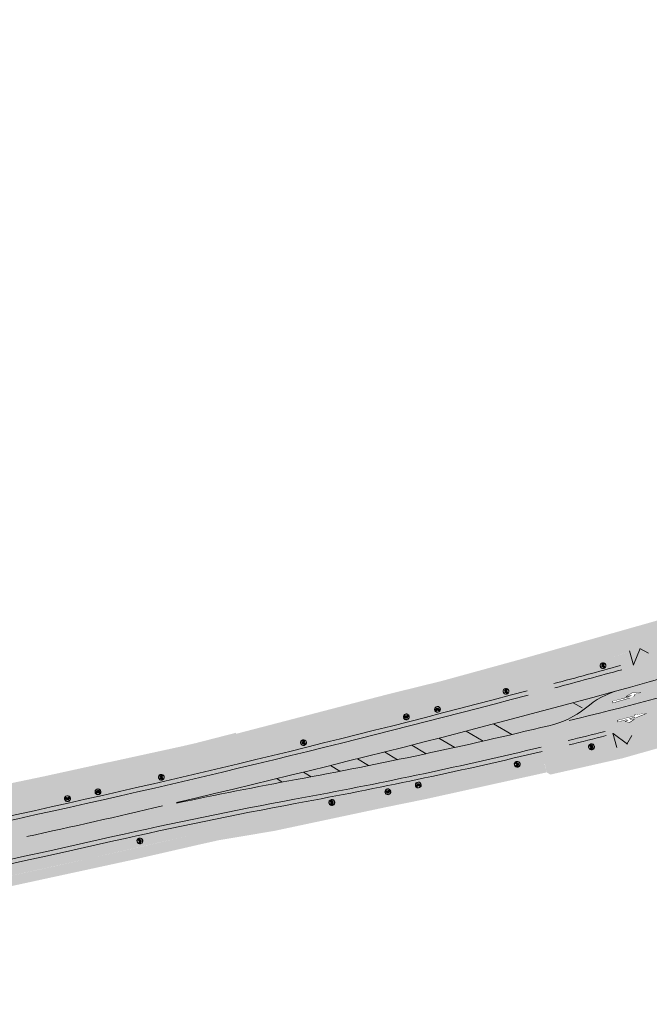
# Model space of a CAD drawing. Header units: metres. Extents: x -862 to 1262, y -354 to 644.
# Tile 312 of 315: x 295 to 402, y 451 to 619. Entities that reach past the tile are written whole.
import ezdxf

# ---------------------------------------------------------------- set-up
doc = ezdxf.new("R2010")
doc.units = ezdxf.units.M
doc.header["$LTSCALE"] = 0.5
doc.set_wipeout_variables(frame=1)
doc.layers.add('BPR_Verkehr_220520', color=7, linetype='Continuous')

# ---------------------------------------------------------------- blocks, each defined once
blk = doc.blocks.new('Piktogramm Rad-2')
at = {"color": 255, "linetype": 'Continuous', "lineweight": 9, "transparency": 33554687}
for p, q in [((-0.4737400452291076, 0.03457411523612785), (-0.498803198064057, 0.03457411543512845)), ((-0.2443716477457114, -0.08279264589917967), (-0.2107497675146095, 0.02663812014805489)), ((-0.1831754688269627, 0.01816635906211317), (-0.2167977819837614, -0.0912646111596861)), ((-0.1606194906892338, 0.1897972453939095), (-0.2022241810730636, 0.05438641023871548)), ((-0.1746500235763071, 0.04591437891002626), (-0.1632657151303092, 0.08296783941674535)), ((-0.1632657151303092, 0.08296783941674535), (0.007644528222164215, -0.1058355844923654)), ((0.1023603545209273, 0.1156024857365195), (-0.1534055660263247, 0.1150588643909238)), ((-0.1534055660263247, 0.1150588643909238), (0.02764160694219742, -0.0849429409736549)), ((-0.1445370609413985, 0.1439239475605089), (-0.1330454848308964, 0.1813252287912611)), ((0.1131161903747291, 0.1444715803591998), (-0.1445370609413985, 0.1439239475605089)), ((-0.05818269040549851, 0.2306461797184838), (-0.1055940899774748, 0.2305454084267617)), ((-0.105532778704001, 0.2016993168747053), (-0.05812137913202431, 0.2018000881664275)), ((-0.05812137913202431, 0.2018000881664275), (-0.05818269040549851, 0.2306461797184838)), ((-0.0213675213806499, 0.4995432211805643), (-0.0213675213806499, 0.4745191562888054)), ((0.02136752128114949, 0.4995432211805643), (0.0213675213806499, 0.4745191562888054)), ((0.02764160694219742, -0.0849429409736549), (0.1023603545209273, 0.1156024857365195)), ((0.1295883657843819, 0.1060603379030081), (0.05787613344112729, -0.0864155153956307)), ((0.0628242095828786, 0.1878326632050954), (0.1238721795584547, 0.1733406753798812)), ((0.1870703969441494, 0.2023212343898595), (0.06447450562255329, 0.2020606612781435)), ((0.1238721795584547, 0.1733406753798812), (0.1131161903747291, 0.1444715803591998)), ((0.1595897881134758, 0.03929143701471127), (0.1295883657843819, 0.1060603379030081)), ((0.1439239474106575, 0.1445370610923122), (0.1546797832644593, 0.173406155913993)), ((0.1859595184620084, 0.050985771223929), (0.1439239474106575, 0.1445370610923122)), ((0.1546797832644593, 0.173406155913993), (0.1871317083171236, 0.1734751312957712)), ((0.2159232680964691, -0.08607959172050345), (0.1714800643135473, 0.01282925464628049)), ((0.1871317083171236, 0.1734751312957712), (0.1870703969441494, 0.2023212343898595)), ((0.1978644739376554, 0.02449102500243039), (0.2513508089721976, -0.09454406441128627)), ((0.4988031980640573, 0.03457411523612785), (0.4737400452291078, 0.03457411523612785)), ((-0.4749298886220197, -0.008160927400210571), (-0.499933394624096, -0.008160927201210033)), ((-0.0213675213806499, -0.4745191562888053), (-0.02136752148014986, -0.4995432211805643)), ((0.0213675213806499, -0.4745191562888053), (0.0213675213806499, -0.4995432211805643)), ((0.02909134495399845, -0.1153229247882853), (0.0896974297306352, -0.1151941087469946)), ((0.05787613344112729, -0.0864155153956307), (0.08672207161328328, -0.08635420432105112)), ((0.1155683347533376, -0.08629289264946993), (0.2159232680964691, -0.08607959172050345)), ((0.2382255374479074, -0.1148784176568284), (0.1192936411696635, -0.1151312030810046)), ((0.499933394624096, -0.008160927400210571), (0.4749298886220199, -0.008160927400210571))]:
    blk.add_line(p, q, dxfattribs=at)
at = {"color": 255, "linetype": 'Continuous', "lineweight": 9, "transparency": 33554687, "flags": 128}
for points in [[(-0.02136752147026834, 0.4995432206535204, 0.3817911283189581), (-0.4988031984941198, 0.03457411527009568)], [(-0.02136752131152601, 0.4745191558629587, 0.3801020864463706), (-0.4737400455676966, 0.03457411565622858)], [(-0.202224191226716, 0.05438640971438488, 19.9497864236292), (-0.174650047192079, 0.04591438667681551)], [(-0.2107497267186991, 0.02663840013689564, 15.93711668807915), (-0.1831754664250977, 0.01816634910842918)], [(-0.1055940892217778, 0.2305454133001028, 0.3287776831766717), (-0.1606194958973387, 0.1897972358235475)], [(-0.1055327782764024, 0.2016993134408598, 0.3287776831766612), (-0.1330454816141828, 0.181325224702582)], [(0.4988031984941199, 0.03457411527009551, 0.3817911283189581), (0.02136752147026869, 0.4995432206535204)], [(0.4737400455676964, 0.03457411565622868, 0.3801020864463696), (0.02136752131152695, 0.4745191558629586)], [(0.06447450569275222, 0.2020606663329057, 0.8888106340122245), (0.06282420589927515, 0.1878326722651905)], [(0.159589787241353, 0.03929142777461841, 0.2701316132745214), (0.0867220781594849, -0.08635420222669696)], [(0.08969743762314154, -0.1151941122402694, 2.622796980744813), (0.1859595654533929, 0.05098578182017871)], [(0.1714800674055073, 0.01282924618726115, 0.2637245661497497), (0.1155681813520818, -0.08629289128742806)], [(0.1192934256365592, -0.1151311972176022, 2.477109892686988), (0.197864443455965, 0.02449101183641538)], [(-0.4999333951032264, -0.008160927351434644, 0.3970161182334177), (-0.02136752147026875, -0.4995432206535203)], [(-0.4749298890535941, -0.008160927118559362, 0.3961161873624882), (-0.02136752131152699, -0.4745191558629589)], [(-0.2443716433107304, -0.08279264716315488, 0.999999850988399), (-0.2167977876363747, -0.09126461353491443)], [(0.007644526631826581, -0.1058355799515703, 0.2124175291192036), (0.02909134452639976, -0.1153229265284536)], [(0.02136752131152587, -0.4745191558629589, 0.3961161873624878), (0.474929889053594, -0.008160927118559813)], [(0.02136752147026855, -0.4995432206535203, 0.3970161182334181), (0.4999333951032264, -0.008160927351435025)], [(0.2382255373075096, -0.114878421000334, 0.5433747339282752), (0.2513508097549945, -0.09454406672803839)]]:
    blk.add_lwpolyline(points, format="xyb", dxfattribs=at)
blk = doc.blocks.new('PIKTO_RD+-2')
at = {"color": 3, "true_color": 0x00ff00, "transparency": 33554687}
blk.add_blockref('Piktogramm Rad-2', (0, 0), dxfattribs=at)
blk = doc.blocks.new('ab_Links-2')
at = {"color": 255, "linetype": 'Continuous', "lineweight": 9, "transparency": 33554687}
for p, q in [((1.60953827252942, 0), (2.5, 0)), ((5, 0.1749999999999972), (5, 0.4249999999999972))]:
    blk.add_line(p, q, dxfattribs=at)
blk.add_wipeout([(1.1000265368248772, -3.635980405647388e-15), (1.1001717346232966, 0.006159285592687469), (1.1004433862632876, 0.012314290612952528), (1.10084137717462, 0.01846241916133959), (1.1013655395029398, 0.024601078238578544), (1.1020156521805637, 0.0307276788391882), (1.102791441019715, 0.03683963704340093), (1.1036925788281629, 0.04293437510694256), (1.104718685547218, 0.049009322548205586), (1.1058693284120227, 0.05506191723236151), (1.1071440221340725, 0.06108960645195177), (1.108542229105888, 0.0670898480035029), (1.1100633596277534, 0.07306011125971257), (1.111706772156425, 0.07899787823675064), (1.1134717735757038, 0.08490064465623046), (1.1153576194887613, 0.09076592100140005), (1.1173635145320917, 0.09659123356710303), (1.1194886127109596, 0.1023741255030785), (1.1217320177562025, 0.10811215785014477), (1.124092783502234, 0.11380291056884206), (1.1265699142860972, 0.11944398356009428), (1.1291623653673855, 0.12503299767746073), (1.1318690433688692, 0.1305675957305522), (1.13468880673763, 0.13604544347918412), (1.1376204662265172, 0.1414642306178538), (1.1406627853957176, 0.14682167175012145), (1.1438144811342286, 0.15211550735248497), (1.147074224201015, 0.1573435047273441), (1.1504406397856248, 0.16250345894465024), (1.1539123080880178, 0.16759319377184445), (1.1574877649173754, 0.17261056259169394), (1.161165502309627, 0.17755344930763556), (1.1649439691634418, 0.1824197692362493), (1.1688215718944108, 0.18720746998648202), (1.1727966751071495, 0.19191453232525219), (1.1768676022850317, 0.19653897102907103), (1.181032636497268, 0.20107883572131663), (1.1852900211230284, 0.2055322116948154), (1.1896379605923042, 0.20989722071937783), (1.1940746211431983, 0.21417202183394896), (1.198598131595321, 0.21835481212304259), (1.2032065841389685, 0.22244382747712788), (1.2078980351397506, 0.22643734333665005), (1.212670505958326, 0.23033367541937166), (1.2175219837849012, 0.23413118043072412), (1.2224504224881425, 0.23782825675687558), (1.227453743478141, 0.24142334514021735), (1.232529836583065, 0.244914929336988), (1.2376765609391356, 0.24830153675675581), (1.2428917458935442, 0.2515817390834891), (1.2481731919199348, 0.2547541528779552), (1.2535186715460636, 0.2578174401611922), (1.258925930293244, 0.26077030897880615), (1.2643926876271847, 0.2636115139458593), (1.2699166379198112, 0.2663398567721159), (1.2754954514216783, 0.2689541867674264), (1.281126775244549, 0.2714534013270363), (1.2868082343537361, 0.27383644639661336), (1.292537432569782, 0.2761023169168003), (1.2983119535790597, 0.27825005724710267), (1.3041293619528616, 0.28027876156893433), (1.3099872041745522, 0.28218757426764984), (1.3158830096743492, 0.28397569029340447), (1.3218142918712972, 0.285642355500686), (1.3277785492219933, 0.28718686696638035), (1.399999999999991, -0.0039901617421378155)], dxfattribs=at)
for p, q in [((0, 0), (1.399999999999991, -0.2999999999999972)), ((0, 0), (1.100026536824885, 0)), ((1.399999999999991, -0.2999999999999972), (2.5, 0)), ((5, 0.4249999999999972), (2, 0.375)), ((5, 0.1749999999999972), (2, 0.2249999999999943))]:
    blk.add_line(p, q, dxfattribs=at)
blk.add_arc((1.399999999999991, -0.003990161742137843), 0.3, 103.9301117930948, 179.2379127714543, dxfattribs=at)
at = {"color": 255, "linetype": 'Continuous', "lineweight": 5, "transparency": 33554687}
blk.add_wipeout([(2.5, 0), (1.60953827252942, 0), (1.625497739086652, 0.04598447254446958), (1.6486835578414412, 0.0887827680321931), (1.678485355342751, 0.12726820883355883), (1.714118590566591, 0.16042765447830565), (1.754645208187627, 0.18738817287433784), (1.7989983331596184, 0.20744002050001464), (1.8460103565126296, 0.22005532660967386), (1.894443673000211, 0.2249019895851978), (1.9076371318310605, 0.22511736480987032), (1.920831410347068, 0.22527470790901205), (1.934026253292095, 0.22537401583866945), (1.9472214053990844, 0.22541528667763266), (1.960416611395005, 0.22539851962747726), (1.9736116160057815, 0.22532371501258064), (1.98680616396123, 0.22519087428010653), (2, 0.22499999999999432), (5, 0.17499999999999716), (5, 0.42499999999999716), (2, 0.3750000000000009), (1.9151202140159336, 0.37238326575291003), (1.830348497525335, 0.36736515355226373), (1.7457527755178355, 0.3599496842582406), (1.6614008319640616, 0.35014279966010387), (1.5773602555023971, 0.3379523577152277), (1.4936983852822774, 0.3233881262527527), (1.410482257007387, 0.3064617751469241), (1.3277785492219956, 0.2871868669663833), (1.2811267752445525, 0.27145340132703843), (1.2376765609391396, 0.2483015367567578), (1.1985981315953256, 0.21835481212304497), (1.164943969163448, 0.18241976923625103), (1.1376204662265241, 0.1414642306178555), (1.1173635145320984, 0.09659123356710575), (1.1047186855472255, 0.04900932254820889), (1.1000265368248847, 0), (0, 0), (1.3999999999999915, -0.29999999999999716)], dxfattribs=at)
blk = doc.blocks.new('ab_Gerarech-2')
at = {"color": 255, "linetype": 'Continuous', "lineweight": 9, "transparency": 33554687}
for p, q in [((0, 0), (2, 0.25)), ((0, 0), (2, -0.25)), ((2, 0.25), (2, 0.07500000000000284)), ((2, 0.07500000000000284), (3.099999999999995, 0.09333333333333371)), ((2.200000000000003, 0.4000000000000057), (3.099999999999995, 0.7000000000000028)), ((2.839999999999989, 0.4000000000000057), (2.200000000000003, 0.4000000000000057)), ((3.099999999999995, 0.7000000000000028), (3.799999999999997, 0.4000000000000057)), ((3.799999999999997, 0.4000000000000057), (3.239999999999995, 0.4000000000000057)), ((3.524388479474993, 0.1004064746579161), (5, 0.125)), ((5, 0.125), (5, -0.125)), ((2, -0.07499999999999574), (2, -0.25)), ((2, -0.07499999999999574), (5, -0.125))]:
    blk.add_line(p, q, dxfattribs=at)
blk.add_wipeout([(3.0999999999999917, 0.09333333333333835), (3.093187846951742, 0.09432611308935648), (3.0864002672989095, 0.09547493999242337), (3.079640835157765, 0.09677920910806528), (3.0729131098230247, 0.09823823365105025), (3.0662206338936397, 0.09985124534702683), (3.0595669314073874, 0.10161739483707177), (3.052955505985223, 0.1035357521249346), (3.046389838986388, 0.1056053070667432), (3.0398733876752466, 0.10782496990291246), (3.0334095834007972, 0.11019357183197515), (3.027001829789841, 0.11270986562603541), (3.0206535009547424, 0.11537252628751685), (3.0143679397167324, 0.11818015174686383), (3.008148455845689, 0.12113126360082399), (3.001998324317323, 0.12422430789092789), (2.99592078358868, 0.12745765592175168), (2.989919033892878, 0.1308296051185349), (2.9839962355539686, 0.13433837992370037), (2.9781555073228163, 0.13798213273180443), (2.972399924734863, 0.14175894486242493), (2.9667325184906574, 0.14566682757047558), (2.961156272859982, 0.14970372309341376), (2.9556741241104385, 0.15386750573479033), (2.950288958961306, 0.15815598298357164), (2.945003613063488, 0.16256689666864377), (2.939820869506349, 0.16709792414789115), (2.934743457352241, 0.17174667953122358), (2.929774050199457, 0.17651071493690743), (2.9249152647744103, 0.18138752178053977), (2.9201696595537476, 0.18637453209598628), (2.915539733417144, 0.19146911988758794), (2.911027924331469, 0.19666860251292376), (2.9066366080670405, 0.20197024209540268), (2.902368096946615, 0.20737124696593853), (2.8982246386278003, 0.21286877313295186), (2.89420841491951, 0.21845992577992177), (2.8903215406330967, 0.2241417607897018), (2.886566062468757, 0.2299112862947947), (2.882943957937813, 0.2357654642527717), (2.879457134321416, 0.24170121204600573), (2.8761074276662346, 0.24771540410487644), (2.8728966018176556, 0.2538048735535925), (2.8698263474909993, 0.2599664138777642), (2.866898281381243, 0.26619678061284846), (2.8641139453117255, 0.2724926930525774), (2.8614748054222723, 0.27885083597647), (2.858982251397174, 0.2852678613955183), (2.856637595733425, 0.2917403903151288), (2.854442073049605, 0.2982650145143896), (2.852396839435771, 0.3048382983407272), (2.8505029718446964, 0.31145678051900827), (2.848761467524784, 0.3181169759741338), (2.8471732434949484, 0.32481537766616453), (2.8457391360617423, 0.3315484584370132), (2.8444599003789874, 0.3383126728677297), (2.8433362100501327, 0.34510445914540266), (2.8423686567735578, 0.3519202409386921), (2.841557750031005, 0.35875642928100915), (2.8409039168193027, 0.3656094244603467), (2.840407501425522, 0.37247561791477), (2.8400687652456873, 0.3793513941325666), (2.8398878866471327, 0.3862331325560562), (2.839864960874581, 0.3931172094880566), (2.8399999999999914, 0.40000000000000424), (3.1398550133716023, 0.39067417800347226)], dxfattribs=at)
blk.add_arc((3.139855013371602, 0.3906741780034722), 0.2999999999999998, 178.2186122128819, 262.3656832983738, dxfattribs=at)
at = {"color": 255, "linetype": 'Continuous', "lineweight": 5, "transparency": 33554687}
blk.add_wipeout([(0, 0), (2, -0.25), (2, -0.07499999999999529), (5, -0.125), (5, 0.125), (3.5655865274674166, 0.10109310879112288), (3.5036004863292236, 0.10221639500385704), (3.4431689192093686, 0.11605679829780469), (3.386872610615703, 0.14202325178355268), (3.337115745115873, 0.17900683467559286), (3.2960232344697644, 0.22542812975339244), (3.265349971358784, 0.2793046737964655), (3.246405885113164, 0.33833562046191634), (3.239999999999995, 0.4000000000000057), (3.7999999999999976, 0.4000000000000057), (3.099999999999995, 0.7000000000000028), (2.200000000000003, 0.4000000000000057), (2.839999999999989, 0.4000000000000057), (2.8433362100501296, 0.34510445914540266), (2.856637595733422, 0.29174039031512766), (2.879457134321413, 0.24170121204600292), (2.9110279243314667, 0.1966686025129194), (2.9502889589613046, 0.1581559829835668), (2.99592078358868, 0.12745765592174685), (3.0463898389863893, 0.10560530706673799), (3.099999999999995, 0.09333333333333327), (2, 0.07500000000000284), (2, 0.25)], dxfattribs=at)

msp = doc.modelspace()

# ---------------------------------------------------------------- hatches: boundary and pattern name
at = {"layer": 'BPR_Verkehr_220520', "linetype": 'Continuous', "lineweight": 0, "true_color": 0xe4e6e5, "transparency": 33554687}
h = msp.add_hatch(color=254, dxfattribs=at)
h.paths.add_polyline_path([(707.8949510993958, 619.0941094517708), (704.1258704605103, 606.4985300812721), (703.6512069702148, 605.2315563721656), (703.0098628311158, 604.0402522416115), (702.2135780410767, 602.9464248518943), (701.2769288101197, 601.9700970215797), (700.217060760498, 601.1291406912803), (699.0533750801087, 600.4389498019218), (697.807173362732, 599.9121585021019), (696.5012676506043, 599.5584098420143), (685.7674886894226, 597.4179090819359), (677.8922886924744, 595.7077090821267), (665.8880886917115, 592.9338090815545), (651.1110886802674, 589.2077090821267), (631.0489886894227, 583.2419090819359), (627.1661886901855, 581.9994090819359), (621.6445886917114, 580.1662090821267), (601.1213886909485, 573.2206090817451), (587.8676886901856, 569.0116090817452), (562.6193886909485, 561.2336090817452), (536.7227886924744, 553.2873090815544), (529.8786886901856, 551.1288090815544), (528.5032886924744, 550.7025090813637), (515.0487886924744, 546.6240090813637), (505.1438886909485, 543.5514090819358), (499.9016886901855, 541.9737090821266), (496.0780886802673, 540.8026090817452), (476.5474288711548, 534.7784090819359), (475.0925886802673, 534.0865090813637), (462.3105886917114, 530.4109090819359), (457.4512886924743, 528.9184090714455), (443.3402453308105, 524.4955627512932), (441.8372966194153, 524.1790067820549), (440.3015524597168, 524.1555043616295), (438.7896209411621, 524.4259217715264), (437.357232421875, 524.9802913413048), (436.0571852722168, 525.7981788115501), (434.9373997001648, 526.849436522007), (434.0391514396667, 528.0953147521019), (433.3955413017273, 529.4898868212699), (426.6347792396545, 527.490448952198), (426.8715974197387, 525.9769450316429), (426.8155843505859, 524.4460500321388), (426.4687939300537, 522.953899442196), (425.8439424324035, 521.5552080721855), (424.9639421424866, 520.3012637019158), (423.861061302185, 519.2380465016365), (422.5757408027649, 518.4045429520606), (421.1551119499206, 517.8313141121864), (417.294816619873, 516.6893090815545), (397.9754886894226, 511.0265090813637), (394.0333886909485, 509.9465090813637), (366.7551886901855, 502.5676090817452), (359.9184886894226, 500.7968090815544), (331.7236886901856, 493.7748090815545), (326.7255886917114, 492.6339090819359), (311.0831886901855, 488.9994090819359), (300.2057886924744, 486.6310090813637), (279.0520886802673, 482.0568090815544), (259.6630886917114, 478.1419090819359), (241.7495886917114, 474.8132090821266), (234.2295886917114, 473.4583090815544), (216.8630886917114, 470.4740090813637), (197.9454886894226, 467.2003090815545), (188.317720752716, 465.5245739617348), (190.5517150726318, 453.5648302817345), (193.1309622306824, 454.0038732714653), (209.5086090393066, 456.7663942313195), (225.862844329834, 459.664291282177), (242.1925256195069, 462.6974955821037), (258.4965334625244, 465.8657991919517), (274.7737501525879, 469.1689849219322), (291.0230598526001, 472.6068263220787), (307.2433486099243, 476.1790877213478), (323.4335045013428, 479.8855242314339), (323.9734050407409, 480.0098584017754), (324.5140051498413, 480.1311147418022), (325.0552872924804, 480.2492892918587), (325.5972338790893, 480.3643782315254), (326.1398273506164, 480.4763778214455), (326.6830500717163, 480.5852844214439), (327.2268844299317, 480.6910945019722), (327.7713118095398, 480.7938097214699), (347.0529886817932, 484.3746090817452), (357.0348886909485, 486.2156090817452), (363.9089887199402, 487.5873090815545), (397.1998886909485, 495.1136090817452), (419.879511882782, 501.5398510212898), (421.6118509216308, 501.895273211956), (423.3776145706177, 501.9922375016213), (425.1384548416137, 501.8286376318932), (426.856130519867, 501.4080266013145), (428.4933378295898, 500.7395390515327), (430.0145205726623, 499.8376929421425), (431.3866423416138, 498.7220741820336), (432.5799039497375, 497.4169113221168), (432.8287108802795, 497.0590119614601), (433.072281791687, 496.6975288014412), (433.3105650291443, 496.3325384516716), (433.5435101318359, 495.9641182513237), (433.7710677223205, 495.5923462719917), (433.9931895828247, 495.2173012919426), (434.2098286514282, 494.8390627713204), (434.4209389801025, 494.4577109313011), (444.7105273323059, 497.5047182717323), (444.766038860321, 500.3880087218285), (444.9513318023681, 502.2701291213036), (445.4300265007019, 504.0997635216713), (446.1902330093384, 505.8314669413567), (447.2130690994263, 507.4222268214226), (448.4731292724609, 508.8325314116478), (449.9391157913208, 510.0273511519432), (451.5746160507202, 510.9770087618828), (453.3390069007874, 511.6579167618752), (461.1905886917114, 513.9960090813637), (479.4485886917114, 519.6970090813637), (492.4441886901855, 524.0199090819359), (496.2181886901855, 525.3962090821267), (509.1626886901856, 530.0881090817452), (513.2677886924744, 531.6499090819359), (516.1157886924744, 532.7098090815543), (532.3994886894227, 538.6527090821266), (533.5752886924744, 539.0886090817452), (536.0718886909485, 539.9753090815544), (548.4445886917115, 544.1802090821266), (591.0495886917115, 557.4032090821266), (597.8221886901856, 559.4357090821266), (620.1907886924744, 565.6116090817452), (633.9110886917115, 569.0022090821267), (664.3486886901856, 576.7346090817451), (668.2575886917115, 577.6808090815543), (696.2655994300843, 583.8255726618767), (700.9973886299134, 584.9324374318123), (705.7440362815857, 585.9737417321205), (710.5046340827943, 586.9492863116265), (715.278271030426, 587.8588844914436), (720.0640336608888, 588.7023622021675), (724.8610061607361, 589.4795580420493), (729.6682705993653, 590.190323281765), (734.4849070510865, 590.8345219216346), (737.7061886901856, 591.2795090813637), (738.6785886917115, 591.4122090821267), (745.7070886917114, 592.2350090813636), (746.7308886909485, 592.354409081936), (758.7841886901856, 593.5753090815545), (759.8131886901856, 593.6722090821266), (766.8847886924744, 594.1129090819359), (767.8911886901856, 594.1647090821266), (781.2465886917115, 594.7741090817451), (791.7095886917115, 594.8789090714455), (816.0934886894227, 594.2414090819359), (841.3534886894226, 592.1317090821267), (858.6180886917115, 589.6960090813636), (861.2487307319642, 589.0666645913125), (862.3825949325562, 588.6718847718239), (863.4151594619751, 588.0592605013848), (864.3050776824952, 587.2533178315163), (865.0167157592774, 586.2863280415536), (865.521578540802, 585.1970110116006), (865.7994504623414, 584.028984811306), (865.8392050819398, 582.8290191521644), (865.6392505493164, 581.6451626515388), (864.6178696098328, 577.9190354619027), (869.4561482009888, 576.6174048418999), (870.796858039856, 581.6009444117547), (871.2368331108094, 582.7926674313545), (871.8849425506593, 583.8852496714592), (872.719841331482, 584.8427076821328), (873.7140326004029, 585.6335082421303), (874.8347733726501, 586.2316068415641), (876.0451527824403, 586.6173055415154), (877.3053078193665, 586.7779016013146), (878.5737361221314, 586.708105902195), (889.1621886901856, 585.1529090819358), (896.5667886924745, 584.0557090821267), (917.9300886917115, 580.9085090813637), (927.2125886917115, 579.5476090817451), (928.2735886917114, 579.3521090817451), (939.2329886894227, 577.7434090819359), (940.2297886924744, 577.6159090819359), (947.6346886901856, 576.6538090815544), (966.9740886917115, 573.6758090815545), (977.7277886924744, 572.0903090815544), (993.1060886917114, 569.9472090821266), (1007.036988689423, 568.0377090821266), (1030.157788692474, 565.1369090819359), (1035.165788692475, 564.5705090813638), (1056.403688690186, 562.3080090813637), (1057.422288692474, 562.2082090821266), (1066.436788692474, 561.3136090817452), (1069.431988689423, 560.9664090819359), (1070.151588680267, 560.9108090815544), (1100.172788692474, 556.2376090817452), (1112.079188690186, 554.3120090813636), (1116.815388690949, 553.2685090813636), (1120.641120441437, 551.5772091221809), (1121.374802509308, 551.2303571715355), (1122.089953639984, 550.8467499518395), (1122.78473400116, 550.4273743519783), (1123.45735615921, 549.973309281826), (1124.106089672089, 549.4857229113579), (1124.729265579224, 548.9658696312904), (1125.325280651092, 548.4150868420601), (1125.892601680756, 547.8347916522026), (1126.678225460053, 575.0384465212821), (1126.181340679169, 574.870052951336), (1125.678495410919, 574.7203949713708), (1125.170395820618, 574.5896827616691), (1124.657755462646, 574.4780998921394), (1124.141294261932, 574.3858030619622), (1123.621737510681, 574.3129218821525), (1123.099814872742, 574.2595587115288), (1122.576259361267, 574.2257868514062), (1121.061075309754, 574.1569416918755), (1121.056188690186, 574.1563090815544), (1115.689388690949, 573.9110090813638), (1099.026361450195, 574.3899913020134), (1083.456488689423, 575.5810090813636), (1067.916928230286, 576.6508982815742), (1038.314888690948, 579.7317090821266), (1038.063288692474, 579.7823090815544), (1033.416088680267, 580.3002090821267), (1032.448488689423, 580.3761090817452), (1010.858588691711, 582.9897090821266), (1007.486388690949, 583.4625090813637), (1006.362388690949, 583.5570090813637), (995.6485886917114, 585.0485090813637), (980.8300886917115, 587.0910090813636), (966.0077886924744, 589.2562090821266), (950.9469886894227, 591.5447090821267), (948.4332886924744, 591.9203090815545), (947.4365886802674, 592.0510090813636), (938.5447886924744, 593.3586090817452), (924.4311886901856, 595.4701090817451), (923.4349886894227, 595.6504090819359), (921.0146886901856, 595.9843090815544), (899.4533886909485, 599.2134090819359), (890.9732886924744, 600.4301090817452), (878.0237886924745, 602.0239090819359), (867.3723886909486, 603.0086090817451), (866.4175886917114, 603.1037090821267), (860.6482886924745, 603.5898090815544), (856.2791886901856, 603.8974090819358), (855.3247886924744, 603.9566090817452), (840.1267886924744, 604.9869090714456), (832.2376886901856, 605.4292090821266), (826.6732886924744, 605.700409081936), (818.1795886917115, 606.1237090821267), (808.3505886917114, 606.5151090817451), (801.9649886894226, 606.729409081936), (791.3908886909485, 606.8631090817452), (768.1100886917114, 606.3573090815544), (752.9534886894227, 605.6161090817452), (736.8910886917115, 604.4321090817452), (725.2800164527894, 603.645494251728), (722.900367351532, 603.7688335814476), (720.6174551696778, 604.4516589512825), (718.5609019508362, 605.6552067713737), (716.8474776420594, 607.3111402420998), (715.5744695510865, 609.3254363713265), (714.8141583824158, 611.5837245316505), (714.6097141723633, 613.9577803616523), (714.9727451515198, 616.3128062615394), (715.1811577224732, 617.0589620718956)])
h.paths.add_polyline_path([(437.5441511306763, 504.3320160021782), (437.7040022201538, 504.3080188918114), (437.8569825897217, 504.2558151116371), (437.9981575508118, 504.1770886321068), (438.1229732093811, 504.0743789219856), (438.2274033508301, 503.9509991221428), (438.3080793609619, 503.8109291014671), (438.9195247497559, 502.4869408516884), (438.9725974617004, 502.3679727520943), (439.0225528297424, 502.2476624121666), (439.0693569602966, 502.126091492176), (439.1129780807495, 502.0033425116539), (439.1533865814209, 501.8794987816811), (439.1905550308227, 501.754644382), (439.224458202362, 501.628864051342), (439.2550730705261, 501.5022431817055), (439.7569470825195, 499.3014026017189), (439.7788083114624, 499.1358824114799), (439.7697203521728, 498.969172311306), (439.7299959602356, 498.8070093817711), (439.6610021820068, 498.6549741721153), (439.565113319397, 498.5182987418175), (439.4456292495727, 498.4016865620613), (439.306661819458, 498.3091506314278), (439.1529933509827, 498.2438754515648), (438.9899119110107, 498.2081082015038), (438.8230301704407, 498.2030779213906), (438.6580907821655, 498.2289587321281), (438.5007698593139, 498.2848599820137), (438.3564813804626, 498.3688579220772), (438.2301907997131, 498.4780618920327), (438.1262442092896, 498.6087138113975), (438.0482187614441, 498.756317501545), (437.1218060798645, 500.9885226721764), (437.0697745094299, 501.1190440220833), (437.0214310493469, 501.2509758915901), (436.9768138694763, 501.3842140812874), (436.9359582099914, 501.5186533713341), (436.8988963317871, 501.6541875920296), (436.8656575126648, 501.7907097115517), (436.8362679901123, 501.9281119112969), (436.8107509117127, 502.0662856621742), (436.6037597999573, 503.2825957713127), (436.5910609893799, 503.4437384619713), (436.6073916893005, 503.60455367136), (436.6522251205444, 503.7598539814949), (436.7241150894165, 503.9046298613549), (436.820742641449, 504.0342112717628), (436.9389908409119, 504.144418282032), (437.0750453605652, 504.2316959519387), (437.2245174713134, 504.293228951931), (437.3825856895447, 504.327032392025)])
at = {"layer": 'BPR_Verkehr_220520', "linetype": 'Continuous', "lineweight": 0, "true_color": 0xece5cf, "transparency": 33554687}
h = msp.add_hatch(color=254, dxfattribs=at)
h.paths.add_polyline_path([(425.9707158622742, 524.7011826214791), (425.8940898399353, 524.2435746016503), (425.84620703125, 523.9576200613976), (425.3247733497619, 523.5335016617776), (425.1774685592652, 523.4136883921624), (424.9602503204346, 523.2370096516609), (424.8826719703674, 523.1739097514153), (424.7213148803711, 523.0426667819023), (424.5072020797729, 522.8685138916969), (424.4847067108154, 522.8502168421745), (422.6510675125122, 522.0616844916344), (421.6431178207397, 521.7754966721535), (416.6793293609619, 520.366124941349), (407.3866452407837, 517.72764701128), (406.8671816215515, 517.5801553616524), (404.1140068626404, 516.7984446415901), (397.8996427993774, 515.0339961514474), (398.9843946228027, 511.3222353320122), (399.4411719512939, 511.4561239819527), (401.3508146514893, 512.0158704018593), (403.577143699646, 512.668442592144), (404.5463626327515, 512.952535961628), (407.7227189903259, 513.883576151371), (408.6343630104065, 514.1507934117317), (412.290535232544, 515.2224752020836), (416.7802479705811, 516.5384808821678), (417.0671758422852, 516.6225839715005), (417.2754145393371, 516.6836220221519), (417.4311572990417, 516.7296432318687), (417.4482258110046, 516.734692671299), (418.6934778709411, 517.1030800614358), (418.7763281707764, 517.1275899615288), (418.8246570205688, 517.1418872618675), (419.1247946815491, 517.2306780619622), (419.2801357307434, 517.2766331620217), (419.3606849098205, 517.3004623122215), (419.5054795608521, 517.3432974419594), (419.7998669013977, 517.4303871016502), (419.9226081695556, 517.4666980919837), (420.0913777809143, 517.5166258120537), (421.1551119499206, 517.8313141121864), (422.2440379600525, 518.2417202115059), (423.2619040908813, 518.8057602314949), (424.1871723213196, 519.5115019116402), (425.000264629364, 520.3440122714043), (425.683976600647, 521.2856759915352), (426.2238413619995, 522.3165681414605), (426.6084357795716, 523.4148758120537), (426.8296221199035, 524.5573596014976)])
h.paths.add_polyline_path([(412.7254886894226, 517.1288090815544), (413.2808886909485, 515.6390090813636), (413.2821715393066, 515.6352831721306), (411.810933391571, 515.2081041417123), (411.799827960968, 515.2444459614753), (411.3102952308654, 516.7963202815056), (411.3098886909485, 516.7976090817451)])
for points in [[(397.8996427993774, 515.0339961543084), (392.1974524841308, 513.4149694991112), (393.1968983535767, 509.7202339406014), (393.9990675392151, 509.9372250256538), (395.1323367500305, 510.2475831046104), (398.9372460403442, 511.3084153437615), (398.9843946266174, 511.3222353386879)], [(380.1145144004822, 509.9866642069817), (381.109260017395, 506.4504626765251), (393.1968983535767, 509.720233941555), (392.1974524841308, 513.4149694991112), (380.1151425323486, 509.9844312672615)], [(197.9454886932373, 467.2003090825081), (216.8630886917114, 470.4740090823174), (234.2295886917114, 473.4583090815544), (241.7495886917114, 474.8132090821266), (259.6630886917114, 478.1419090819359), (279.0520886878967, 482.0568090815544), (300.2057886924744, 486.6310090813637), (311.0831886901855, 488.9994090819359), (326.7255886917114, 492.6339090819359), (331.7236886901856, 493.7748090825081), (359.9184886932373, 500.7968090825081), (366.7551886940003, 502.5676090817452), (394.0333886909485, 509.9465090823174), (381.109260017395, 506.4504626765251), (380.611887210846, 508.2185634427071), (380.1145144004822, 509.9866642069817), (380.0355364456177, 509.9618286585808), (366.9104883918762, 506.3546854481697), (357.7826762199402, 504.1038537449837), (331.9326023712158, 497.3600797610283), (322.6523226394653, 495.2207240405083), (299.565294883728, 490.1842521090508), (266.9863152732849, 483.3895124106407), (259.9719168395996, 481.9729847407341), (256.0845162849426, 481.1659723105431), (249.5171636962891, 479.9443832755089), (247.6985279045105, 479.5891881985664), (242.6590167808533, 478.5828837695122), (233.574812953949, 476.7412535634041), (192.277068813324, 469.3895731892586), (192.2770670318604, 469.3895827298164), (192.787720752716, 466.3045739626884)], [(357.7826762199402, 504.1038537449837), (358.7512590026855, 500.5061070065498), (359.9184886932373, 500.7968090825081), (366.7551886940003, 502.5676090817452), (367.994468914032, 502.9028410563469), (367.0503301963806, 506.3931180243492), (366.9104883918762, 506.3546854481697)], [(363.9089887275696, 487.5873090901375), (357.0348886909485, 486.2156090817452), (357.0251041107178, 486.2138044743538), (357.0251304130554, 486.2136618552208), (357.3027894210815, 484.8222090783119), (357.3340662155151, 484.8288585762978), (364.2850956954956, 486.2448280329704), (364.405974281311, 486.2715361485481), (364.1054412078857, 487.6317224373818)]]:
    msp.add_hatch(color=254, dxfattribs=at).paths.add_polyline_path(points)
at = {"layer": 'BPR_Verkehr_220520', "linetype": 'Continuous', "lineweight": 0, "true_color": 0xd0ced1, "transparency": 33554687}
for points in [[(384.350972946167, 511.1871133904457), (384.8334166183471, 509.2707633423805), (383.9645071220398, 509.0357186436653), (383.4848043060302, 510.9411815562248), (383.1960814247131, 510.8592042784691), (383.7481220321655, 508.6664030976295), (385.196304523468, 509.0581442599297), (384.6396958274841, 511.2690906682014)], [(381.3378536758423, 506.7712836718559), (381.1913508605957, 507.3532182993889), (383.6049883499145, 508.0061202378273), (383.7514911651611, 507.4241856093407), (384.3307641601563, 507.5808820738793), (384.1842613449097, 508.1628167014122), (385.053170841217, 508.3978614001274), (385.2240907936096, 507.7189376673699), (385.5137272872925, 507.7972858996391), (385.2695559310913, 508.7671769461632), (380.8284629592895, 507.5658373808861), (381.0726343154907, 506.5959463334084), (381.3622708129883, 506.6742945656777)], [(389.2008422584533, 493.151424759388), (388.9081406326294, 493.0852517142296), (389.0790846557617, 492.4062323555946), (388.200979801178, 492.2077132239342), (388.0544563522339, 492.7897298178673), (387.4690531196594, 492.6573837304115), (387.6155765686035, 492.0753671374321), (385.1763964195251, 491.5239251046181), (385.0054523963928, 492.2029444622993), (384.7127507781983, 492.1367714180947), (384.9569565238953, 491.1667437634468), (389.4450480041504, 492.1813971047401)]]:
    msp.add_hatch(color=254, dxfattribs=at).paths.add_polyline_path(points)
at = {"layer": 'BPR_Verkehr_220520', "linetype": 'Continuous', "lineweight": 0, "true_color": 0xece5cf, "transparency": 33554687}
h = msp.add_hatch(color=254, dxfattribs=at)
edge = h.paths.add_edge_path()
edge.add_arc((195.5545699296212, 1287.392920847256), 810.8034243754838, 283.3946944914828, 283.677371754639)
edge.add_line((387.2726286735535, 499.581789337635), (386.7222102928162, 501.7681467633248))
edge.add_line((386.7222102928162, 501.7681467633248), (386.7230055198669, 501.7651606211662))
edge.add_line((386.7230055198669, 501.7651606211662), (386.7230046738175, 501.7651603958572))
edge.add_arc((-142.0600892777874, 2487.381835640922), 2054.819977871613, 284.8661208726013, 284.91216202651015, ccw=False)
edge.add_line((385.1272526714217, 501.3408874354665), (385.1272518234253, 501.3408872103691))
edge.add_arc((-131.6553690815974, 2433.679283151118), 2000.248972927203, 284.9054300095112, 284.9727220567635, ccw=False)
edge.add_line((382.8574267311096, 500.7352755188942), (383.3835275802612, 498.645511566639))
at = {"layer": 'BPR_Verkehr_220520', "linetype": 'Continuous', "lineweight": 0, "true_color": 0xd0ced1, "transparency": 33554687}
h = msp.add_hatch(color=254, dxfattribs=at)
edge = h.paths.add_edge_path()
edge.add_arc((-131.6553852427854, 2433.679338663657), 2001.09903073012, 284.90510092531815, 284.97668847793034, ccw=False)
edge.add_line((383.0649593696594, 499.9109198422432), (383.1759967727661, 499.46985998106))
edge.add_arc((195.5546250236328, 1287.392690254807), 809.9531872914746, 283.3939220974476, 283.5707825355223)
edge.add_line((385.6072568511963, 500.0527619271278), (385.7537440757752, 499.4708892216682))
edge.add_line((385.7537440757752, 499.4708892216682), (385.7537444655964, 499.4708893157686))
edge.add_arc((195.5545571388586, 1287.392975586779), 810.5534805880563, 283.5711969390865, 283.613611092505)
edge.add_line((386.3369647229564, 499.6119033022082), (386.3369651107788, 499.6119033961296))
edge.add_line((386.3369651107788, 499.6119033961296), (385.913844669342, 501.2926112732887))
edge.add_arc((-131.6409108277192, 2433.625246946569), 2000.443035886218, 284.97694213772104, 284.9941289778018, ccw=False)
edge.add_line((385.334185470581, 501.1374488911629), (385.4806816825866, 500.5555404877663))
at = {"layer": 'BPR_Verkehr_220520', "linetype": 'Continuous', "lineweight": 0, "true_color": 0xece5cf, "transparency": 33554687}
h = msp.add_hatch(color=254, dxfattribs=at)
edge = h.paths.add_edge_path()
edge.add_line((432.5799039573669, 497.4169113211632), (432.5799039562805, 497.4169113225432))
edge.add_arc((423.1509070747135, 489.9943768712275), 11.99999999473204, 38.20992664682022, 105.82000942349)
edge.add_line((419.8795118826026, 501.5398510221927), (419.879511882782, 501.5398510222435))
edge.add_line((419.879511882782, 501.5398510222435), (397.1998886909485, 495.1136090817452))
edge.add_line((397.1998886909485, 495.1136090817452), (384.4992198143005, 492.2422825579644))
edge.add_line((384.4992198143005, 492.2422825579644), (384.8289077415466, 490.7839819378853))
edge.add_line((384.8289077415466, 490.7839819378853), (385.4572330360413, 490.4083933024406))
edge.add_line((385.4572330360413, 490.4083933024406), (397.6933733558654, 493.1747006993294))
edge.add_line((397.6933733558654, 493.1747006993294), (410.8922038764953, 496.9145722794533))
edge.add_line((410.8922038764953, 496.9145722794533), (411.1648201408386, 495.9524494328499))
edge.add_line((411.1648201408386, 495.9524494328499), (415.4943725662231, 497.1792063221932))
edge.add_line((415.4943725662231, 497.1792063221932), (424.6129106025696, 499.7629493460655))
edge.add_line((424.6129106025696, 499.7629493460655), (424.6129106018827, 499.7629493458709))
edge.add_arc((425.4307643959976, 496.8765822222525), 3.000000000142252, 71.67159660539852, 105.8201085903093, ccw=False)
edge.add_line((426.3741536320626, 499.7243913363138), (426.3741536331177, 499.7243913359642))
edge.add_arc((423.1509070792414, 489.9943768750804), 10.24999998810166, 38.45872114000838, 71.67159659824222, ccw=False)
edge.add_line((431.1772356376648, 496.3693709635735), (431.1772356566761, 496.3693709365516))
edge.add_arc((408.1183306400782, 480.1461133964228), 28.19409842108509, 31.989101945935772, 35.12857682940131, ccw=False)
edge.add_line((432.0311235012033, 495.0821611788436), (432.0311235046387, 495.0821611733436))
edge.add_line((432.0311235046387, 495.0821611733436), (432.0631299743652, 495.1017766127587))
edge.add_line((432.0631299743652, 495.1017766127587), (433.5232560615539, 495.9966274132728))
edge.add_line((433.5232560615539, 495.9966274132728), (433.5232560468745, 495.9966274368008))
edge.add_arc((408.1183306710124, 480.1461133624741), 29.94409841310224, 31.96065791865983, 35.22354100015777)
edge.add_line((432.5799039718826, 497.4169113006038), (432.5799039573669, 497.4169113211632))
at = {"layer": 'BPR_Verkehr_220520', "linetype": 'Continuous', "lineweight": 0, "true_color": 0xd0ced1, "transparency": 33554687}
h = msp.add_hatch(color=254, dxfattribs=at)
edge = h.paths.add_edge_path()
edge.add_line((386.7222102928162, 501.7681467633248), (387.2726286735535, 499.5817893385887))
edge.add_line((387.2726286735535, 499.5817893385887), (388.2463919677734, 499.8392095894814))
edge.add_line((388.2463919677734, 499.8392095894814), (388.2463919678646, 499.8392095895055))
edge.add_arc((387.9908154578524, 500.8059984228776), 1.000000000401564, 284.8077487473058, 374.3959018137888)
edge.add_line((388.9594164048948, 501.0546190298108), (388.9594164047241, 501.0546190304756))
edge.add_line((388.9594164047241, 501.0546190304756), (388.8951979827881, 501.304807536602))
edge.add_arc((387.9265970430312, 501.0561869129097), 0.9999999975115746, 14.39590284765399, 105.0480403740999)
edge.add_arc((-131.6522021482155, 2433.66749624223), 2000.236767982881, 285.0200192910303, 285.04804052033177, ccw=False)
h = msp.add_hatch(color=254, dxfattribs=at)
edge = h.paths.add_edge_path()
edge.add_line((382.9184657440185, 500.4928179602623), (382.8574267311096, 500.7352755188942))
edge.add_line((382.8574267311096, 500.7352755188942), (381.882482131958, 500.4823661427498))
edge.add_arc((382.1335800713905, 499.5144044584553), 0.9999999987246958, 104.5424921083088, 194.13064549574)
edge.add_line((381.1638384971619, 499.2702707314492), (381.1965998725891, 499.1401368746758))
edge.add_line((381.1965998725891, 499.1401368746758), (381.1965998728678, 499.1401368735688))
edge.add_arc((382.1663414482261, 499.3842706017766), 1.000000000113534, 194.1306455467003, 283.3230264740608)
edge.add_line((382.3967822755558, 498.4111842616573), (382.3967822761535, 498.4111842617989))
edge.add_line((382.3967822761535, 498.4111842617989), (382.3967831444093, 498.4111844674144))
edge.add_arc((195.554558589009, 1287.392969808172), 810.8034746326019, 283.3230265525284, 283.3946944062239)
edge.add_line((383.3835267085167, 498.6455113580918), (383.3835275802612, 498.6455115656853))
edge.add_line((383.3835275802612, 498.6455115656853), (382.9184657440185, 500.4928179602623))
at = {"layer": 'BPR_Verkehr_220520', "linetype": 'Continuous', "lineweight": 0, "true_color": 0xece5cf, "transparency": 33554687}
h = msp.add_hatch(color=254, dxfattribs=at)
edge = h.paths.add_edge_path()
edge.add_line((184.8905824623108, 451.2454390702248), (196.2414911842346, 452.9609591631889))
edge.add_line((196.2414911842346, 452.9609591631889), (221.4017593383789, 457.5369083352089))
edge.add_line((221.4017593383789, 457.5369083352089), (265.1939019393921, 465.3296894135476))
edge.add_line((265.1939019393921, 465.3296894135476), (274.3328215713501, 467.2082654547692))
edge.add_line((274.3328215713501, 467.2082654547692), (314.8407280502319, 475.9954896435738))
edge.add_line((314.8407280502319, 475.9954896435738), (325.9805186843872, 478.554766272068))
edge.add_line((325.9805186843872, 478.554766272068), (328.9787912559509, 479.2237547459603))
edge.add_line((328.9787912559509, 479.2237547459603), (338.367958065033, 480.7966331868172))
edge.add_line((338.367958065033, 480.7966331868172), (349.4800549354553, 483.1590830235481))
edge.add_line((349.4800549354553, 483.1590830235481), (349.791274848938, 483.5660845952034))
edge.add_line((349.791274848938, 483.5660845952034), (350.1628608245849, 483.3042486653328))
edge.add_line((350.1628608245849, 483.3042486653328), (357.3340662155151, 484.8288585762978))
edge.add_line((357.3340662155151, 484.8288585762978), (361.2950114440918, 485.635728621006))
edge.add_line((361.2950114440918, 485.635728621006), (361.386704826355, 485.7556417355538))
edge.add_line((361.386704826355, 485.7556417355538), (361.4981536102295, 485.6771099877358))
edge.add_line((361.4981536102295, 485.6771099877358), (364.2850956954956, 486.2448280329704))
edge.add_line((364.2850956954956, 486.2448280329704), (384.8289077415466, 490.7839819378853))
edge.add_line((384.8289077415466, 490.7839819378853), (384.4590724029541, 492.2332061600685))
edge.add_line((384.4590724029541, 492.2332061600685), (384.2643999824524, 492.1891952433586))
edge.add_line((384.2643999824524, 492.1891952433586), (363.9089887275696, 487.5873090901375))
edge.add_line((363.9089887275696, 487.5873090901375), (357.0348886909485, 486.2156090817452))
edge.add_line((357.0348886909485, 486.2156090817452), (347.0529886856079, 484.3746090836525))
edge.add_line((347.0529886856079, 484.3746090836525), (327.7713118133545, 480.7938097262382))
edge.add_line((327.7713118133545, 480.7938097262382), (327.7713117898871, 480.7938097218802))
edge.add_arc((345.5280024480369, 385.1786307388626), 97.25000007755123, 100.5205444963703, 103.1318551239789)
edge.add_line((323.4335045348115, 479.8855242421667), (323.4335045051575, 479.8855242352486))
edge.add_line((323.4335045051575, 479.8855242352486), (323.4335044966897, 479.8855242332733))
edge.add_arc((-132.3152139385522, 2433.428230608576), 2005.999999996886, 279.3367275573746, 283.13185515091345, ccw=False)
edge.add_line((193.1309622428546, 454.0038732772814), (193.1309622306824, 454.00387327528))
edge.add_line((193.1309622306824, 454.00387327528), (184.5765031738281, 452.5477215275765))
edge.add_line((184.5765031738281, 452.5477215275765), (184.8905824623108, 451.2454390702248))

# ---------------------------------------------------------------- linework, layer by layer
at = {"layer": 'BPR_Verkehr_220520', "color": 255, "linetype": 'Continuous', "lineweight": 9, "transparency": 33554687}
for p, q in [((398.9393401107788, 511.4765630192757, 60), (399.6187903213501, 509.0706473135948, 60)), ((399.6239814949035, 509.1184650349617, 60), (400.7766895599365, 511.926526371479, 60)), ((400.7001061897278, 511.9095412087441, 60), (402.1675764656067, 511.1007197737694, 60)), ((390.8827253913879, 501.7771856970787, 60), (389.3415302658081, 502.6578555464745, 60)), ((378.9071223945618, 497.2456686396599, 60), (375.7653352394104, 499.0409489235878, 60)), ((374.0130921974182, 496.1134664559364, 60), (371.1062794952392, 497.8232089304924, 60)), ((396.7847058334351, 495.031872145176, 60), (396.1206041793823, 497.4429992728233, 60)), ((396.1482637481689, 497.4076264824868, 60), (398.5922141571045, 495.6139130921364, 60)), ((398.5091292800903, 495.5904318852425, 60), (399.3308990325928, 497.0512112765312, 60)), ((364.2741858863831, 493.9720707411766, 60), (361.8254513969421, 495.4331318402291, 60)), ((369.1586449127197, 495.0326635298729, 60), (366.4590927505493, 496.6204985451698, 60)), ((359.3831695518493, 492.9421405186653, 60), (357.2043837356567, 494.2607382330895, 60)), ((349.5822351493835, 490.9744286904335, 60), (347.998753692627, 491.9601024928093, 60)), ((354.4857883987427, 491.9429133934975, 60), (352.5955848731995, 493.1031245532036, 60)), ((344.6727027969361, 490.0367245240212, 60), (343.413592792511, 490.8314885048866, 60)), ((339.757938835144, 489.1268150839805, 60), (338.8346969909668, 489.7158646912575, 60))]:
    msp.add_line(p, q, dxfattribs=at)
at = {"layer": 'BPR_Verkehr_220520', "color": 255, "linetype": 'Continuous', "lineweight": 9, "transparency": 33554687, "elevation": 60, "flags": 128}
for points in [[(321.7392665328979, 485.6514136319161), (321.7392665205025, 485.6514136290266, 0.01330651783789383), (424.7137769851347, 512.5641793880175), (424.7137769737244, 512.5641793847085)], [(397.4153961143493, 509.0058547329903, -0.001476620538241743), (386.0396641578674, 505.9105989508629)], [(415.9653792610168, 506.9138234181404), (415.9653792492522, 506.9138234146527, -0.01392799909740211), (388.6639616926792, 499.6407020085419), (388.6639616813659, 499.6407020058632)], [(381.4784164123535, 504.6897554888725, -0.02390063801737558), (195.0564747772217, 464.4579978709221)], [(195.18279454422, 463.7187045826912), (195.1827945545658, 463.7187045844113, 0.02389892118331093), (381.6614741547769, 503.9623649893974), (381.6614741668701, 503.9623649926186)], [(385.188541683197, 498.743899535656, -0.0139339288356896), (342.1689550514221, 489.5707935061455), (342.1689550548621, 489.57079350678, 0.006499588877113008), (321.766887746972, 485.5329257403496), (321.7668877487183, 485.5329257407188)], [(394.7831721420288, 497.7728705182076, -0.002029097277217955), (388.4838596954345, 496.1984476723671)], [(394.9751227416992, 497.0478124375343), (394.9751225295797, 497.0478123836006, -0.002030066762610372), (388.666903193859, 495.4711147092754), (388.6669029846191, 495.4711146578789)], [(383.895398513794, 495.0857383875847, -0.0128356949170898), (343.7240711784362, 486.5534152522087), (341.8301313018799, 486.2016917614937), (341.830131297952, 486.2016917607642, 0.009869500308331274), (310.9015228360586, 479.8240007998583), (310.9015228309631, 479.8240007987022), (310.9015228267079, 479.8240007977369, -0.01536978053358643), (190.0435204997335, 456.2849862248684), (190.0435204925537, 456.2849862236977), (183.324330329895, 455.1412364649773)], [(384.0784511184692, 494.3583683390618, -0.01283840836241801), (343.8610122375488, 485.8160231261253), (341.9670723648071, 485.4642996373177), (341.9670723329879, 485.4642996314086, 0.009869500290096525), (311.0674594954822, 479.0925877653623), (311.0674594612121, 479.0925877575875), (311.0674594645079, 479.0925877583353, -0.0153694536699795), (190.1667942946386, 455.5451819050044), (190.1667942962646, 455.5451819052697), (183.4501860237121, 454.4018716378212)], [(319.3592665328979, 485.051413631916, -0.004271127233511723), (296.2600208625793, 479.8434970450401)]]:
    msp.add_lwpolyline(points, format="xyb", dxfattribs=at)
at = {"layer": 'BPR_Verkehr_220520', "color": 254, "linetype": 'Continuous', "true_color": 0xece5cf, "transparency": 33554687}
for points in [[(340.060539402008, 499.4804980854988, 60), (340.911652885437, 496.0630992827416, 60), (344.5121956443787, 500.6418473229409, 60), (345.4141592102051, 497.1844620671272, 60)], [(325.0181638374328, 495.7675027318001, 60), (325.8692773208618, 492.3501039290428, 60), (331.8698200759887, 497.5288519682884, 60), (332.7717836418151, 494.0714667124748, 60)], [(298.2784273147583, 489.9079746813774, 60), (299.0462158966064, 486.3817360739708, 60), (310.2501455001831, 492.5297404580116, 60), (311.0186359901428, 489.0002781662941, 60)], [(347.1949654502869, 484.4007943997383, 60), (347.5015576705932, 482.7384512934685, 60), (351.6651213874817, 485.2252423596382, 60), (351.9493670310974, 483.6840627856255, 60)]]:
    msp.add_solid(points, dxfattribs=at)

# ---------------------------------------------------------------- block references
at = {"layer": 'BPR_Verkehr_220520', "color": 255, "transparency": 33554687}
for p, rotation in [((394.4349479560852, 508.9798498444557, 60), 104.7311233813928), ((377.9033614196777, 504.6075910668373, 60), 104.7311233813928), ((366.2114978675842, 501.5278098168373, 60), 4.406520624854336), ((360.930704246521, 500.2491650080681, 60), 193.6273445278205), ((343.395952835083, 495.8555197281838, 60), 104.7311233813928), ((392.4610228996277, 495.1389338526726, 60), 284.1771696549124), ((379.8045429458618, 492.1701773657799, 60), 284.1771696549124), ((319.1811614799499, 489.9505100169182, 60), 102.0647451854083), ((362.9576835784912, 488.6307861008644, 60), 1.544115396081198), ((303.1798214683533, 486.3149319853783, 60), 190.7649392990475), ((308.3699471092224, 487.4736228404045, 60), 1.544115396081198), ((357.7675579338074, 487.4720952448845, 60), 190.7649392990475), ((348.2205608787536, 485.6491927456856, 60), 285.0737440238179), ((315.5149954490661, 479.100693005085, 60), 285.949600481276)]:
    msp.add_blockref('PIKTO_RD+-2', p, dxfattribs=dict(at, rotation=rotation))

# ---------------------------------------------------------------- next in the draw order: block references
for name, p, rotation in [('ab_Links-2', (400.8087755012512, 504.3824628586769, 60), 195.3338530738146), ('ab_Gerarech-2', (401.7633959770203, 500.845811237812, 60), 195.4126370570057)]:
    msp.add_blockref(name, p, dxfattribs=dict(at, rotation=rotation))

# ---------------------------------------------------------------- next in the draw order: linework, layer by layer
at = {"layer": 'BPR_Verkehr_220520', "color": 255, "linetype": 'Continuous', "lineweight": 9, "transparency": 33554687, "elevation": 60, "flags": 128}
for points in [[(386.2227283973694, 505.1831826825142, 0.001477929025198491), (397.6128295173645, 508.2823059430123)], [(385.188541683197, 498.743899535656, 0.1175456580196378), (391.4614562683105, 501.7514075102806, -0.1091953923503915), (397.1775544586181, 504.7920782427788)]]:
    msp.add_lwpolyline(points, format="xyb", dxfattribs=at)

doc.saveas('drawing.dxf')
